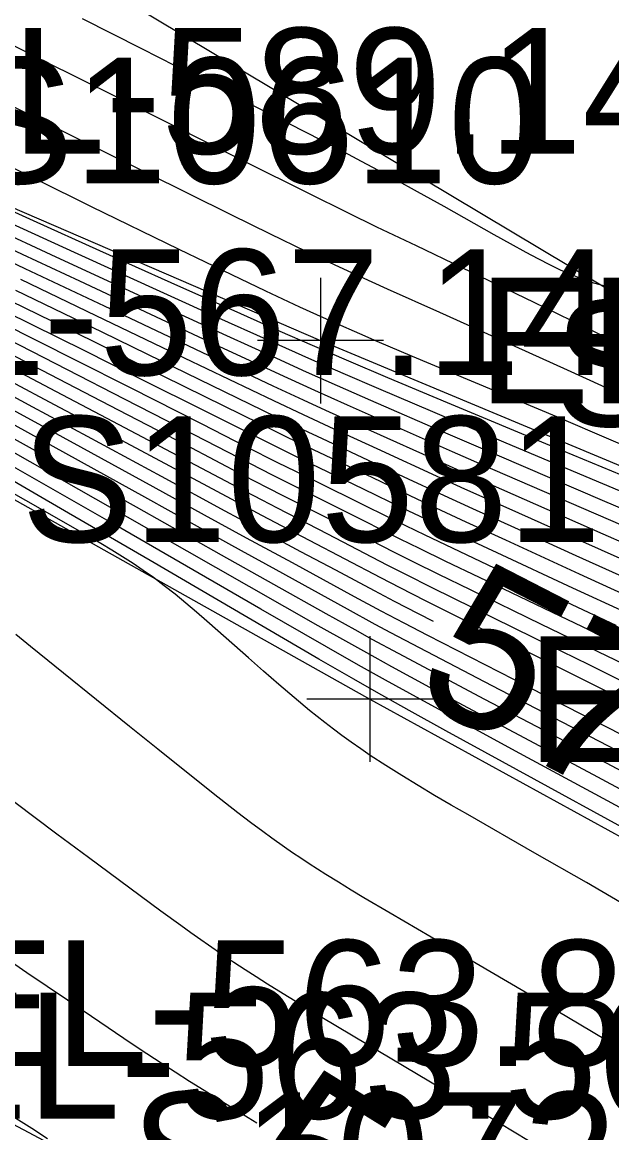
# Model space of a CAD drawing. Extents: x 1729869 to 1735532, y 648588 to 653771.
# Drawn here: x 1730643.46 to 1730662.21, y 652480.48 to 652515.83 of the extents above; entities that cross this region are included whole.
import ezdxf

# ---------------------------------------------------------------- set-up
doc = ezdxf.new("R2010")
doc.units = 0
for name, color, linetype in [('SURVEY - CONTOURS - Index with Text', 7, 'Continuous'), ('SURVEY - CONTOURS - Intermediate with optional Text', 7, 'Continuous'), ('SURVEY - DTM - Breaklines', 7, 'Continuous'), ('SURVEY - DTM - Breaklines - Points - Elevations', 7, 'Continuous'), ('SURVEY - DTM - Breaklines - Points - Locators', 7, 'Continuous'), ('SURVEY - DTM - Breaklines - Points - Numbers', 7, 'Continuous'), ('SURVEY - NON-TRANSPORTATION - Features', 7, 'Continuous'), ('SURVEY - NON-TRANSPORTATION - Features - Points - Elevations', 7, 'Continuous'), ('SURVEY - NON-TRANSPORTATION - Features - Points - Locators', 7, 'Continuous'), ('SURVEY - NON-TRANSPORTATION - Features - Points - Numbers', 7, 'Continuous'), ('SURVEY - TRANSPORTATION - Features - Points - Elevations', 7, 'Continuous')]:
    doc.layers.add(name, color=color, linetype=linetype)

msp = doc.modelspace()

# ---------------------------------------------------------------- linework, layer by layer
at = {"layer": 'SURVEY - CONTOURS - Index with Text'}
for points in [[(1730664.932, 652501.363), (1730662.191, 652502.535), (1730660.461, 652503.268), (1730655.874, 652505.195), (1730654.752, 652505.672), (1730654.199, 652505.91), (1730653.42, 652506.253), (1730652.829, 652506.519), (1730652.287, 652506.768), (1730651.753, 652507.017), (1730651.214, 652507.27), (1730650.131, 652507.788), (1730648.448, 652508.604), (1730645.668, 652509.961), (1730643.933, 652510.815), (1730642.214, 652511.67)], [(1730664.788, 652498.289), (1730661.507, 652499.729), (1730657.731, 652501.396), (1730656.719, 652501.849), (1730654.549, 652502.829), (1730653.118, 652503.476), (1730652.403, 652503.805), (1730651.444, 652504.254), (1730648.556, 652505.618), (1730646.081, 652506.793), (1730643.561, 652507.984), (1730640.526, 652509.43)], [(1730662.349, 652496.633), (1730660.77, 652497.373), (1730658.28, 652498.553), (1730657.145, 652499.089), (1730656.273, 652499.507), (1730655.358, 652499.955), (1730654.034, 652500.612), (1730652.163, 652501.528), (1730651.591, 652501.813), (1730650.586, 652502.322), (1730649.189, 652503.034), (1730646.904, 652504.191), (1730645.177, 652505.07), (1730642.783, 652506.275)], [(1730656.54, 652496.757), (1730656.069, 652496.997), (1730655.297, 652497.395), (1730654.662, 652497.73), (1730653.433, 652498.388), (1730652.327, 652498.98), (1730650.784, 652499.803), (1730649.913, 652500.274), (1730647.894, 652501.373), (1730645.533, 652502.649), (1730643.803, 652503.585), (1730641.539, 652504.799)], [(1730664.777, 652489.583), (1730662.072, 652491.054), (1730659.148, 652492.636), (1730657.183, 652493.7), (1730656.115, 652494.283), (1730655.015, 652494.89), (1730654.155, 652495.372), (1730653.135, 652495.952), (1730651.049, 652497.155), (1730646.523, 652499.767), (1730642.89, 652501.852)], [(1730650.928, 652480.79), (1730650.65, 652480.96), (1730649.705, 652481.544), (1730649.243, 652481.833), (1730648.784, 652482.122), (1730648.329, 652482.412), (1730647.881, 652482.701), (1730647.217, 652483.137), (1730646.694, 652483.486), (1730644.899, 652484.704), (1730643.613, 652485.58), (1730641.656, 652486.925)]]:
    msp.add_lwpolyline(points, dxfattribs=at)
at = {"layer": 'SURVEY - CONTOURS - Intermediate with optional Text'}
for points in [[(1730664.419, 652503.089), (1730661.894, 652504.261), (1730660.8, 652504.762), (1730659.139, 652505.511), (1730656.741, 652506.589), (1730655.073, 652507.335), (1730654.215, 652507.725), (1730653.419, 652508.097), (1730652.495, 652508.538), (1730651.358, 652509.09), (1730650.102, 652509.706), (1730642.016, 652513.709), (1730640.143, 652514.628), (1730639.247, 652515.063), (1730638.537, 652515.402), (1730638.127, 652515.594), (1730637.716, 652515.781), (1730637.308, 652515.962)], [(1730663.15, 652505.231), (1730661.809, 652505.9), (1730660.917, 652506.34), (1730659.743, 652506.911), (1730657.449, 652508.017), (1730655.999, 652508.711), (1730654.741, 652509.313), (1730653.816, 652509.764), (1730652.577, 652510.377), (1730650.556, 652511.387), (1730646.445, 652513.454), (1730644.164, 652514.596), (1730643.022, 652515.162), (1730642.02, 652515.652), (1730640.98, 652516.152)], [(1730662.387, 652507.336), (1730661.915, 652507.449), (1730661.567, 652507.553), (1730661.231, 652507.671), (1730660.905, 652507.802), (1730660.584, 652507.945), (1730660.267, 652508.097), (1730659.873, 652508.298), (1730659.488, 652508.503), (1730658.987, 652508.777), (1730658.473, 652509.063), (1730656.879, 652509.964), (1730656.034, 652510.438), (1730655.339, 652510.82), (1730654.797, 652511.111), (1730654.25, 652511.403), (1730653.698, 652511.693), (1730652.594, 652512.266), (1730651.052, 652513.056), (1730647.261, 652514.985), (1730645.382, 652515.938)], [(1730664.367, 652500.651), (1730660.365, 652502.312), (1730656.986, 652503.723), (1730655.091, 652504.519), (1730653.844, 652505.049), (1730652.697, 652505.543), (1730651.665, 652505.994), (1730650.411, 652506.548), (1730648.203, 652507.534), (1730645.929, 652508.555), (1730643.823, 652509.507), (1730639.964, 652511.266)], [(1730664.608, 652498.918), (1730661.715, 652500.17), (1730658.433, 652501.598), (1730657.147, 652502.161), (1730653.806, 652503.643), (1730652.769, 652504.11), (1730651.905, 652504.505), (1730649.75, 652505.505), (1730647.548, 652506.534), (1730645.293, 652507.587), (1730643.472, 652508.439), (1730639.651, 652510.236)], [(1730664.934, 652499.326), (1730661.914, 652500.614), (1730658.644, 652502.016), (1730656.931, 652502.757), (1730654.552, 652503.793), (1730653.491, 652504.259), (1730652.507, 652504.697), (1730651.558, 652505.127), (1730649.971, 652505.852), (1730647.573, 652506.957), (1730644.382, 652508.427), (1730642.645, 652509.234)], [(1730666.842, 652499.074), (1730661.926, 652501.137), (1730658.852, 652502.436), (1730656.523, 652503.427), (1730654.807, 652504.161), (1730653.673, 652504.652), (1730652.667, 652505.092), (1730651.329, 652505.688), (1730649.616, 652506.46), (1730645.12, 652508.504), (1730643.129, 652509.415)], [(1730664.451, 652497.885), (1730661.293, 652499.29), (1730658.945, 652500.341), (1730657.542, 652500.97), (1730656.779, 652501.316), (1730654.745, 652502.252), (1730653.382, 652502.877), (1730652.402, 652503.332), (1730651.463, 652503.777), (1730647.914, 652505.479), (1730645.816, 652506.49), (1730643.414, 652507.639)], [(1730664.119, 652497.479), (1730661.077, 652498.852), (1730659.128, 652499.737), (1730657.791, 652500.343), (1730656.754, 652500.819), (1730655.744, 652501.291), (1730654.47, 652501.888), (1730653.171, 652502.494), (1730652.235, 652502.935), (1730651.524, 652503.277), (1730647.462, 652505.254), (1730646.008, 652505.965), (1730643.261, 652507.297)], [(1730662.921, 652497.471), (1730661.179, 652498.267), (1730658.843, 652499.343), (1730657.576, 652499.925), (1730656.631, 652500.365), (1730655.802, 652500.758), (1730654.607, 652501.33), (1730652.547, 652502.307), (1730651.922, 652502.609), (1730651.024, 652503.049), (1730649.285, 652503.909), (1730647.278, 652504.899), (1730645.729, 652505.667), (1730643.104, 652506.955)], [(1730662.634, 652497.052), (1730660.975, 652497.82), (1730658.561, 652498.948), (1730657.36, 652499.507), (1730656.453, 652499.936), (1730655.58, 652500.357), (1730654.319, 652500.971), (1730652.356, 652501.918), (1730651.757, 652502.211), (1730650.805, 652502.686), (1730649.447, 652503.368), (1730647.091, 652504.545), (1730645.452, 652505.369), (1730642.945, 652506.615)], [(1730662.439, 652496.034), (1730660.564, 652496.927), (1730658.001, 652498.158), (1730656.93, 652498.671), (1730656.093, 652499.078), (1730655.483, 652499.38), (1730653.749, 652500.253), (1730651.97, 652501.139), (1730651.424, 652501.415), (1730650.72, 652501.776), (1730648.931, 652502.7), (1730646.716, 652503.837), (1730644.903, 652504.771), (1730642.62, 652505.935)], [(1730662.883, 652495.258), (1730661.778, 652495.794), (1730659.971, 652496.667), (1730657.723, 652497.762), (1730656.714, 652498.253), (1730655.913, 652498.648), (1730655.277, 652498.968), (1730653.466, 652499.895), (1730651.777, 652500.75), (1730651.257, 652501.016), (1730650.518, 652501.4), (1730648.673, 652502.367), (1730646.528, 652503.482), (1730644.629, 652504.473), (1730642.456, 652505.594)], [(1730662.576, 652494.843), (1730661.492, 652495.376), (1730659.749, 652496.229), (1730656.499, 652497.834), (1730655.661, 652498.254), (1730655.072, 652498.556), (1730653.182, 652499.538), (1730651.583, 652500.361), (1730651.09, 652500.617), (1730650.316, 652501.025), (1730648.415, 652502.034), (1730646.339, 652503.127), (1730644.354, 652504.176), (1730642.293, 652505.253)], [(1730665.091, 652491.823), (1730662.114, 652493.362), (1730660.634, 652494.121), (1730659.091, 652494.909), (1730656.358, 652496.317), (1730655.605, 652496.708), (1730654.878, 652497.091), (1730654.033, 652497.546), (1730652.056, 652498.622), (1730650.595, 652499.413), (1730649.263, 652500.146), (1730647.631, 652501.045), (1730645.329, 652502.304), (1730643.524, 652503.292), (1730641.362, 652504.466)], [(1730662.268, 652494.428), (1730660.891, 652495.113), (1730659.528, 652495.79), (1730656.284, 652497.416), (1730655.479, 652497.825), (1730654.867, 652498.143), (1730652.596, 652499.34), (1730651.085, 652500.132), (1730650.115, 652500.65), (1730648.155, 652501.703), (1730646.152, 652502.771), (1730644.494, 652503.659), (1730643.105, 652504.395)], [(1730665.049, 652491.247), (1730661.821, 652492.938), (1730660.347, 652493.704), (1730658.404, 652494.711), (1730656.099, 652495.916), (1730655.186, 652496.399), (1730654.691, 652496.665), (1730653.811, 652497.146), (1730651.538, 652498.401), (1730650.434, 652499.009), (1730649.04, 652499.784), (1730647.364, 652500.718), (1730643.241, 652503.002)], [(1730664.953, 652490.697), (1730662.039, 652492.244), (1730660.282, 652493.171), (1730658.174, 652494.279), (1730656.722, 652495.047), (1730655.43, 652495.737), (1730654.593, 652496.19), (1730654.051, 652496.489), (1730653.123, 652497.007), (1730649.796, 652498.871), (1730647.093, 652500.396), (1730642.953, 652502.715)], [(1730663.532, 652489.659), (1730658.737, 652492.29), (1730656.934, 652493.281), (1730655.77, 652493.927), (1730654.726, 652494.513), (1730654.005, 652494.924), (1730652.898, 652495.562), (1730651.211, 652496.547), (1730647.531, 652498.7), (1730644.936, 652500.211), (1730641.27, 652502.336)], [(1730664.589, 652490.29), (1730661.767, 652491.806), (1730659.764, 652492.875), (1730657.947, 652493.844), (1730656.425, 652494.661), (1730655.22, 652495.315), (1730654.417, 652495.757), (1730653.848, 652496.075), (1730652.875, 652496.625), (1730649.621, 652498.476), (1730646.814, 652500.077), (1730643.171, 652502.144)], [(1730662.694, 652487.701), (1730661.406, 652488.446), (1730659.768, 652489.388), (1730657.632, 652490.61), (1730657.102, 652490.916), (1730656.573, 652491.225), (1730656.049, 652491.536), (1730655.533, 652491.852), (1730655.026, 652492.171), (1730654.531, 652492.495), (1730654.226, 652492.703), (1730653.926, 652492.915), (1730653.628, 652493.131), (1730653.359, 652493.332), (1730653.09, 652493.539), (1730652.6, 652493.929), (1730652.109, 652494.335), (1730651.62, 652494.752), (1730651.134, 652495.175), (1730650.654, 652495.598), (1730649.679, 652496.465), (1730649.338, 652496.766), (1730649, 652497.06), (1730648.661, 652497.347), (1730648.322, 652497.625), (1730647.98, 652497.895), (1730647.633, 652498.154), (1730647.312, 652498.38), (1730646.986, 652498.6), (1730646.652, 652498.815), (1730646.309, 652499.027), (1730645.957, 652499.239), (1730645.353, 652499.594), (1730644.782, 652499.923), (1730643.577, 652500.611), (1730641.26, 652501.925)], [(1730644.271, 652480.297), (1730643.764, 652480.617), (1730642.684, 652481.291), (1730640.429, 652482.69), (1730638.692, 652483.776), (1730636.898, 652484.907), (1730634.066, 652486.704), (1730632.284, 652487.841), (1730629.91, 652489.369), (1730627.936, 652490.648), (1730626.192, 652491.778), (1730623.544, 652493.485), (1730621.34, 652494.899), (1730617.21, 652497.541)], [(1730662.906, 652482.911), (1730660.777, 652484.177), (1730659.456, 652484.957), (1730657.338, 652486.197), (1730655.16, 652487.472), (1730654.33, 652487.964), (1730653.921, 652488.211), (1730653.517, 652488.458), (1730653.12, 652488.706), (1730652.851, 652488.877), (1730652.585, 652489.049), (1730652.321, 652489.223), (1730652.06, 652489.398), (1730651.8, 652489.577), (1730651.398, 652489.861), (1730651.11, 652490.07), (1730650.717, 652490.363), (1730650.323, 652490.665), (1730649.927, 652490.973), (1730649.53, 652491.286), (1730647.77, 652492.693), (1730646.871, 652493.417), (1730643.73, 652495.964), (1730643.264, 652496.345)], [(1730660.479, 652479.674), (1730658.654, 652480.775), (1730657.228, 652481.629), (1730653.989, 652483.56), (1730652.94, 652484.189), (1730652.278, 652484.591), (1730651.623, 652484.994), (1730651.261, 652485.219), (1730650.903, 652485.446), (1730650.547, 652485.675), (1730650.195, 652485.906), (1730649.845, 652486.139), (1730649.381, 652486.456), (1730649.144, 652486.621), (1730648.825, 652486.848), (1730648.506, 652487.078), (1730647.871, 652487.543), (1730645.574, 652489.242), (1730644.565, 652489.994), (1730643.224, 652490.996)]]:
    msp.add_lwpolyline(points, dxfattribs=at)
at = {"layer": 'SURVEY - DTM - Breaklines'}
for points in [[(1730441.393, 652642.803), (1730443.373, 652630.982), (1730453.252, 652621.097), (1730462.84, 652612.866), (1730470.362, 652599.998), (1730480.732, 652594.755), (1730532.127, 652571.293), (1730546.64, 652560.001), (1730566.441, 652548.905), (1730603.456, 652529.492), (1730615.327, 652524.96), (1730625.391, 652526.978), (1730642.944, 652518.809), (1730669.4, 652502.967), (1730704.75, 652484.698), (1730707.44, 652490.134), (1730690.003, 652527.227), (1730647.835, 652566.827), (1730612.187, 652598.727), (1730586.615, 652631.581), (1730568.094, 652657.759), (1730545.903, 652690.538), (1730525.357, 652726.957), (1730505.615, 652783.359)], [(1730490.551, 652573.025), (1730512.295, 652563.924), (1730541.458, 652549.701), (1730564.585, 652539.751), (1730587.282, 652528.665), (1730610.102, 652517.978), (1730632.586, 652506.602), (1730654.515, 652494.29), (1730676.681, 652482.104), (1730697.114, 652470.375), (1730699.311, 652471.065), (1730704.444, 652479.186)], [(1730701.831, 652448.311), (1730680.069, 652460.611), (1730658.147, 652472.777), (1730635.92, 652484.613), (1730613.644, 652496.246), (1730591.357, 652507.57), (1730568.855, 652518.695), (1730546.07, 652529.531), (1730523.318, 652540.081), (1730500.602, 652550.622), (1730482.95, 652558.576)]]:
    msp.add_lwpolyline(points, dxfattribs=at)
at = {"layer": 'SURVEY - DTM - Breaklines - Points - Locators'}
for p, q in [((1730654.515, 652496.29), (1730654.515, 652492.29)), ((1730656.515, 652494.29), (1730652.515, 652494.29))]:
    msp.add_line(p, q, dxfattribs=at)
at = {"layer": 'SURVEY - NON-TRANSPORTATION - Features'}
msp.add_lwpolyline([(1730429.343, 652607.489), (1730442.957, 652602.574), (1730457.146, 652595.264), (1730458.959, 652590.312), (1730476.962, 652581.597), (1730495.146, 652573.243), (1730515.444, 652562.916), (1730523.13, 652559.158), (1730541.104, 652550.387), (1730559.777, 652543.004), (1730577.511, 652533.756), (1730595.53, 652525.071), (1730613.788, 652516.865), (1730634.557, 652513.648), (1730652.947, 652505.702), (1730671.445, 652497.973), (1730688.349, 652487.075), (1730703.072, 652482.66), (1730707.144, 652485.016), (1730710.458, 652487.482)], dxfattribs=at)
at = {"layer": 'SURVEY - NON-TRANSPORTATION - Features - Points - Locators'}
for p, q in [((1730652.947, 652507.702), (1730652.947, 652503.702)), ((1730654.947, 652505.702), (1730650.947, 652505.702))]:
    msp.add_line(p, q, dxfattribs=at)

# ---------------------------------------------------------------- texts
at = {"layer": 'SURVEY - CONTOURS - Index with Text'}
for s, rotation, p in [('575', 332.7503, (1730655.75, 652494.407)), ('565', 328.2295, (1730649.959, 652478.515))]:
    msp.add_text(s, height=5, rotation=rotation, dxfattribs=at).set_placement(p)
at = {"layer": 'SURVEY - DTM - Breaklines - Points - Elevations'}
for s, p in [('EL-567.14', (1730637.586, 652504.602)), ('EL-568.39', (1730659.515, 652492.29)), ('EL-563.82', (1730640.92, 652482.613))]:
    msp.add_text(s, height=4, dxfattribs=at).set_placement(p)
at = {"layer": 'SURVEY - DTM - Breaklines - Points - Numbers'}
for s, p in [('S10581', (1730643.433, 652499.29)), ('S10727', (1730646.907, 652477.777))]:
    msp.add_text(s, height=4, dxfattribs=at).set_placement(p)
at = {"layer": 'SURVEY - NON-TRANSPORTATION - Features - Points - Elevations'}
for s, p in [('EL-589.14', (1730639.557, 652511.648)), ('EL-589.60', (1730657.947, 652503.702))]:
    msp.add_text(s, height=4, dxfattribs=at).set_placement(p)
at = {"layer": 'SURVEY - NON-TRANSPORTATION - Features - Points - Numbers'}
for s, p in [('S10610', (1730641.534, 652510.702)), ('S10611', (1730660.363, 652502.973))]:
    msp.add_text(s, height=4, dxfattribs=at).set_placement(p)
at = {"layer": 'SURVEY - TRANSPORTATION - Features - Points - Elevations'}
msp.add_text('EL-563.56', height=4, dxfattribs=at).set_placement((1730640.04, 652480.939))

doc.saveas('drawing.dxf')
